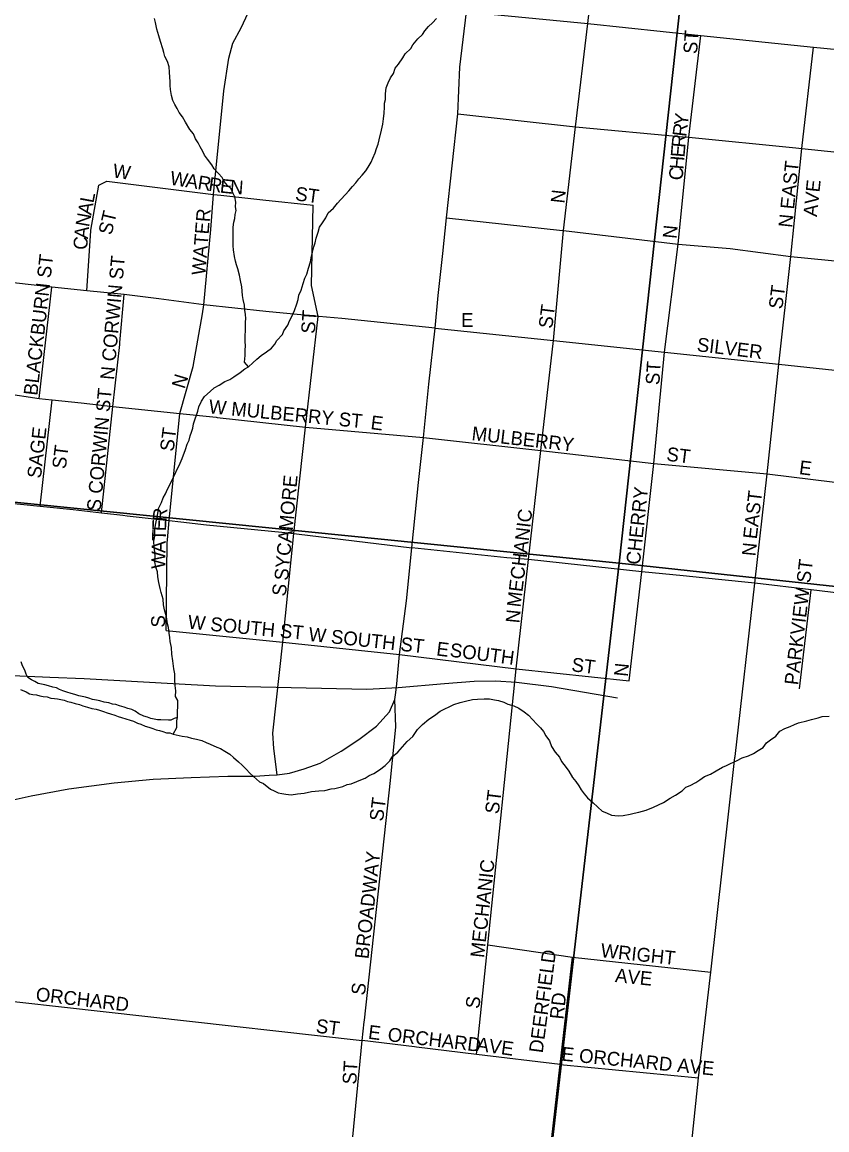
# Model space of a CAD drawing. Extents: x 0 to 1064, y 0 to 440.
# Drawn here: x 237.64 to 246.46, y 231.27 to 243.41 of the extents above; entities that cross this region are included whole.
import ezdxf

# ---------------------------------------------------------------- set-up
doc = ezdxf.new("R2010")
doc.units = 0
for name, color, linetype in [('GM_X_City_Street', 7, 'Continuous'), ('GM_X_City_Street_Text', 7, 'Continuous'), ('GM_X_Minor_River', 7, 'Continuous'), ('GM_X_Rail_Line', 7, 'Continuous'), ('GM_X_Section', 7, 'Continuous'), ('GM_X_State_Route', 7, 'Continuous'), ('GM_X_US_Route', 7, 'Continuous')]:
    doc.layers.add(name, color=color, linetype=linetype)

msp = doc.modelspace()

# ---------------------------------------------------------------- linework, layer by layer
at = {"layer": 'GM_X_City_Street'}
for points in [[(239.616, 240.215), (239.633, 240.314), (239.71, 241.138), (239.738, 241.522), (239.85, 242.659), (239.906, 243.016), (239.951, 243.18), (240.041, 243.347), (240.144, 243.567), (240.205, 243.929), (240.245, 244.321), (240.257, 244.468)], [(243.573, 241.126), (243.704, 242.261), (243.836, 243.394), (243.944, 244.332)], [(242.508, 243.524), (243.836, 243.394), (245.076, 243.262), (246.308, 243.135), (246.983, 243.069)], [(244.826, 240.978), (244.945, 242.15), (245.076, 243.262)], [(246.062, 240.843), (246.181, 242.026), (246.308, 243.135)], [(242.415, 242.405), (243.704, 242.261), (244.883, 242.155)], [(244.883, 242.155), (244.945, 242.15), (246.117, 242.033)], [(246.117, 242.033), (246.181, 242.026), (247.412, 241.896), (249.05, 241.78)], [(238.396, 241.13), (238.483, 241.622)], [(238.483, 241.622), (238.569, 241.669), (239.738, 241.522), (239.817, 241.514)], [(239.817, 241.514), (240.278, 241.464), (240.828, 241.406)], [(240.883, 240.186), (240.812, 240.523), (240.828, 241.406)], [(238.349, 240.466), (238.394, 241.122), (238.396, 241.13)], [(243.461, 239.92), (243.573, 241.126)], [(244.561, 238.573), (244.677, 239.793), (244.826, 240.978)], [(245.931, 239.661), (246.062, 240.843)], [(237.828, 239.286), (237.969, 240.505)], [(238.714, 239.899), (238.761, 240.424)], [(239.369, 239.123), (239.517, 239.637), (239.616, 240.215)], [(240.497, 236.614), (240.618, 237.807), (240.747, 238.973), (240.883, 240.186)], [(242.167, 240.056), (243.461, 239.92)], [(238.635, 239.2), (238.712, 239.879), (238.714, 239.899)], [(243.054, 236.324), (243.189, 237.52), (243.324, 238.716), (243.461, 239.92)], [(243.461, 239.92), (244.677, 239.793), (245.931, 239.661), (247.157, 239.532), (248.38, 239.404), (250.136, 239.209)], [(245.665, 237.261), (245.801, 238.461), (245.931, 239.661)], [(236.008, 239.478), (236.631, 239.432), (236.991, 239.401), (237.446, 239.344), (237.828, 239.286), (237.969, 239.271)], [(237.84, 238.105), (237.971, 239.27)], [(237.969, 239.271), (237.971, 239.27), (238.29, 239.237), (238.635, 239.2), (239.369, 239.123), (239.767, 239.08)], [(238.51, 238.033), (238.635, 239.2)], [(239.233, 237.737), (239.254, 237.95), (239.369, 239.123)], [(239.767, 239.08), (239.78, 239.078), (240.747, 238.973)], [(240.747, 238.973), (242.037, 238.857), (243.324, 238.716), (244.561, 238.573)], [(244.291, 236.192), (244.428, 237.387), (244.561, 238.573)], [(244.561, 238.573), (244.561, 238.573), (245.801, 238.461)], [(245.801, 238.461), (247.018, 238.311), (247.916, 238.234), (249.999, 238.014)], [(239.221, 236.743), (239.23, 237.706), (239.233, 237.737)], [(245.45, 235.364), (245.665, 237.261)], [(246.156, 236.104), (246.283, 237.188)], [(239.221, 236.743), (240.497, 236.614)], [(240.436, 235.161), (240.399, 235.449), (240.387, 235.617), (240.497, 236.614)], [(240.497, 236.614), (241.776, 236.482)], [(241.776, 236.482), (243.054, 236.324)], [(242.617, 232.099), (242.742, 233.3), (243.054, 236.324)], [(243.054, 236.324), (244.291, 236.192)], [(241.388, 232.456), (241.39, 232.475), (241.675, 235.099), (241.735, 235.689), (241.724, 235.986)], [(244.897, 230.625), (244.984, 231.208), (245.049, 231.841), (245.184, 232.999), (245.449, 235.352), (245.45, 235.364)], [(242.742, 233.3), (243.671, 233.165), (245.184, 232.999)], [(243.533, 231.988), (243.671, 233.165)], [(235.273, 232.951), (236.229, 232.824), (236.669, 232.775), (241.367, 232.249)], [(241.961, 232.178), (241.94, 232.18), (241.367, 232.249), (241.388, 232.456)], [(241.047, 229.089), (241.24, 230.932), (241.367, 232.249)], [(243.53, 231.959), (243.533, 231.988), (242.617, 232.099), (241.961, 232.178)], [(243.533, 231.988), (245.049, 231.841)], [(244.059, 225.541), (243.884, 225.652), (243.316, 226.071), (243.197, 226.195), (243.092, 226.339), (243.023, 226.463), (242.984, 226.639), (242.971, 226.824), (243.177, 228.842), (243.39, 230.705), (243.53, 231.959)]]:
    msp.add_lwpolyline(points, dxfattribs=at)
at = {"layer": 'GM_X_Minor_River'}
for points in [[(240.123, 239.634), (240.076, 239.684), (240.085, 239.756), (240.086, 239.811), (240.088, 239.866), (240.084, 239.908), (240.086, 239.981), (240.087, 240.023), (240.089, 240.078), (240.09, 240.121), (240.092, 240.163), (240.087, 240.206), (240.083, 240.254), (240.078, 240.309), (240.062, 240.37), (240.057, 240.413), (240.053, 240.462), (240.048, 240.511), (240.032, 240.578), (240.022, 240.639), (240.006, 240.706), (239.989, 240.749), (239.979, 240.792), (239.968, 240.841), (239.958, 240.914), (239.954, 240.957), (239.955, 241.012), (239.952, 241.091), (239.954, 241.163), (239.962, 241.218), (239.97, 241.26), (239.977, 241.302), (239.985, 241.345), (239.98, 241.387), (239.981, 241.436), (239.971, 241.497), (239.948, 241.54), (239.932, 241.583), (239.89, 241.621), (239.855, 241.665), (239.832, 241.708), (239.791, 241.752), (239.744, 241.802), (239.721, 241.845), (239.674, 241.907), (239.639, 241.951), (239.622, 241.994), (239.593, 242.043), (239.571, 242.086), (239.541, 242.13), (239.519, 242.185), (239.478, 242.235), (239.432, 242.315), (239.397, 242.371), (239.362, 242.421), (239.339, 242.464), (239.316, 242.507), (239.293, 242.55), (239.277, 242.606), (239.267, 242.673), (239.262, 242.715), (239.264, 242.758), (239.259, 242.807), (239.255, 242.861), (239.251, 242.922), (239.234, 242.977), (239.206, 243.033), (239.195, 243.076), (239.184, 243.119), (239.156, 243.199), (239.14, 243.26), (239.118, 243.333), (239.102, 243.407), (239.092, 243.45)], [(240.994, 241.32), (241.051, 241.373), (241.095, 241.426), (241.133, 241.467), (241.184, 241.52), (241.222, 241.562), (241.26, 241.609), (241.298, 241.65), (241.329, 241.692), (241.367, 241.733), (241.405, 241.781), (241.431, 241.822), (241.463, 241.876), (241.483, 241.918), (241.509, 241.978), (241.523, 242.026), (241.543, 242.074), (241.551, 242.122), (241.578, 242.225), (241.593, 242.291), (241.601, 242.352), (241.609, 242.412), (241.611, 242.479), (241.612, 242.521), (241.62, 242.564), (241.622, 242.624), (241.63, 242.691), (241.65, 242.745), (241.676, 242.799), (241.708, 242.846), (241.729, 242.907), (241.766, 242.948), (241.811, 243.019), (241.837, 243.061), (241.9, 243.12), (241.92, 243.162), (241.977, 243.227), (242.027, 243.274), (242.053, 243.316), (242.091, 243.363), (242.135, 243.404), (242.179, 243.451)], [(239.345, 235.789), (239.346, 235.977), (239.323, 236.02), (239.325, 236.081), (239.32, 236.142), (239.316, 236.202), (239.313, 236.269), (239.302, 236.324), (239.293, 236.41), (239.283, 236.483), (239.279, 236.556), (239.263, 236.623), (239.259, 236.666), (239.254, 236.715), (239.244, 236.776), (239.233, 236.818), (239.223, 236.892), (239.202, 236.971), (239.191, 237.026), (239.187, 237.087), (239.165, 237.161), (239.154, 237.204), (239.138, 237.271), (239.128, 237.332), (239.124, 237.387), (239.107, 237.436), (239.097, 237.497), (239.099, 237.551), (239.095, 237.606), (239.09, 237.655), (239.086, 237.722), (239.094, 237.776), (239.096, 237.843), (239.104, 237.898), (239.112, 237.952), (239.127, 238.024), (239.134, 238.079), (239.167, 238.145), (239.187, 238.199), (239.213, 238.24), (239.233, 238.294), (239.265, 238.348), (239.291, 238.408), (239.318, 238.462), (239.337, 238.504), (239.363, 238.552), (239.396, 238.63), (239.43, 238.726), (239.45, 238.786), (239.47, 238.828), (239.483, 238.876), (239.497, 238.918), (239.51, 238.96), (239.518, 239.008), (239.538, 239.063), (239.552, 239.105), (239.565, 239.147), (239.579, 239.195), (239.605, 239.255), (239.638, 239.308), (239.7, 239.361), (239.744, 239.402), (239.8, 239.431), (239.862, 239.472), (239.918, 239.494), (239.961, 239.523), (240.03, 239.57), (240.08, 239.611), (240.123, 239.634), (240.167, 239.675), (240.211, 239.716), (240.261, 239.757), (240.317, 239.798), (240.374, 239.839), (240.411, 239.88), (240.431, 239.922), (240.494, 239.987), (240.508, 240.029), (240.552, 240.088), (240.572, 240.136), (240.592, 240.178), (240.624, 240.25), (240.651, 240.322), (240.665, 240.37), (240.673, 240.418), (240.699, 240.472), (240.719, 240.545), (240.74, 240.605), (240.759, 240.647), (240.78, 240.713), (240.8, 240.785), (240.808, 240.827), (240.822, 240.888), (240.836, 240.948), (240.85, 240.99), (240.864, 241.044), (240.884, 241.11), (240.898, 241.165), (240.93, 241.212), (240.968, 241.266), (240.994, 241.32)], [(237.817, 236.164), (237.781, 236.183), (237.745, 236.202), (237.704, 236.228), (237.687, 236.265), (237.67, 236.308), (237.647, 236.357), (237.63, 236.4)], [(237.626, 236.097), (237.686, 236.07), (237.722, 236.051), (237.759, 236.044), (237.801, 236.037), (237.837, 236.029), (237.874, 236.022), (237.916, 236.015), (237.958, 236.001), (237.995, 236), (238.031, 235.993), (238.067, 235.986), (238.103, 235.979), (238.14, 235.965), (238.176, 235.958), (238.224, 235.945), (238.272, 235.931), (238.308, 235.918), (238.357, 235.904), (238.405, 235.89), (238.453, 235.883), (238.49, 235.87)], [(239.247, 235.761), (239.162, 235.764), (239.125, 235.765), (239.089, 235.772), (239.053, 235.779), (239.017, 235.793), (238.975, 235.806), (238.921, 235.832), (238.879, 235.858), (238.843, 235.877), (238.801, 235.89), (238.759, 235.904), (238.71, 235.917), (238.668, 235.931), (238.632, 235.938), (238.59, 235.952), (238.541, 235.959), (238.493, 235.973), (238.457, 235.98), (238.414, 235.987), (238.372, 236.001), (238.336, 236.014), (238.3, 236.021), (238.263, 236.028), (238.221, 236.042), (238.179, 236.055), (238.131, 236.069), (238.089, 236.082), (238.053, 236.096), (238.017, 236.115), (237.98, 236.122), (237.932, 236.136), (237.89, 236.149), (237.854, 236.156), (237.817, 236.164)], [(239.297, 235.608), (239.394, 235.587), (239.448, 235.579), (239.496, 235.565), (239.551, 235.551), (239.611, 235.537), (239.659, 235.518), (239.701, 235.498), (239.773, 235.466), (239.815, 235.452), (239.863, 235.42), (239.917, 235.388), (239.958, 235.351), (240.012, 235.306), (240.053, 235.269), (240.094, 235.225), (240.135, 235.181), (240.177, 235.143), (240.242, 235.087), (240.284, 235.067), (240.361, 235.004), (240.403, 234.985), (240.445, 234.965), (240.487, 234.958), (240.53, 234.95), (240.59, 234.942), (240.657, 234.952), (240.731, 234.962), (240.811, 234.978), (240.89, 234.988), (240.957, 234.992), (241.025, 235.008), (241.067, 235.013), (241.11, 235.024), (241.153, 235.034), (241.203, 235.057), (241.246, 235.062), (241.307, 235.09), (241.351, 235.107), (241.4, 235.124), (241.443, 235.153), (241.493, 235.176), (241.555, 235.216), (241.618, 235.263), (241.668, 235.316), (241.694, 235.358), (241.756, 235.411), (241.807, 235.47), (241.858, 235.529), (241.92, 235.582), (241.972, 235.659), (242.028, 235.712), (242.097, 235.771), (242.159, 235.811), (242.222, 235.858), (242.265, 235.881), (242.327, 235.909), (242.37, 235.932), (242.438, 235.954), (242.499, 235.971), (242.573, 235.987), (242.628, 235.991), (242.701, 235.995), (242.762, 235.993), (242.816, 235.985), (242.859, 235.978), (242.919, 235.958), (242.961, 235.938), (243.027, 235.918), (243.081, 235.892), (243.141, 235.854), (243.188, 235.816), (243.235, 235.766), (243.277, 235.722), (243.318, 235.678), (243.353, 235.635), (243.376, 235.591), (243.417, 235.536), (243.439, 235.474), (243.48, 235.412), (243.526, 235.356), (243.549, 235.307), (243.602, 235.244), (243.631, 235.201), (243.671, 235.133), (243.706, 235.089), (243.741, 235.04), (243.764, 234.996), (243.799, 234.953), (243.834, 234.909), (243.894, 234.859), (243.947, 234.809), (243.994, 234.765), (244.042, 234.745), (244.096, 234.719), (244.169, 234.711), (244.224, 234.715), (244.303, 234.731), (244.346, 234.742), (244.395, 234.752), (244.475, 234.774)], [(238.49, 235.87), (238.532, 235.856), (238.574, 235.843), (238.61, 235.829), (238.658, 235.816), (238.694, 235.803), (238.73, 235.789), (238.779, 235.776), (238.827, 235.762), (238.863, 235.749), (238.905, 235.729), (238.941, 235.716), (238.989, 235.696), (239.031, 235.683), (239.074, 235.669), (239.11, 235.656), (239.146, 235.649), (239.182, 235.636), (239.224, 235.622), (239.261, 235.621), (239.297, 235.608)], [(239.297, 235.608), (239.336, 235.68), (239.337, 235.716), (239.338, 235.752), (239.345, 235.789), (239.309, 235.778), (239.271, 235.76), (239.247, 235.761)], [(244.475, 234.774), (244.556, 234.808), (244.667, 234.859), (244.741, 234.906), (244.797, 234.94), (244.872, 234.987), (244.91, 235.028), (244.959, 235.045), (245.021, 235.079), (245.065, 235.108), (245.115, 235.143), (245.183, 235.171), (245.245, 235.206), (245.313, 235.246), (245.356, 235.263), (245.399, 235.286), (245.467, 235.314), (245.529, 235.349), (245.597, 235.371), (245.653, 235.394), (245.702, 235.429), (245.758, 235.463), (245.796, 235.511), (245.84, 235.546), (245.896, 235.587), (245.941, 235.64), (245.997, 235.669), (246.052, 235.691), (246.102, 235.714), (246.145, 235.731), (246.237, 235.752), (246.286, 235.769), (246.36, 235.785), (246.403, 235.802), (246.482, 235.806)]]:
    msp.add_lwpolyline(points, dxfattribs=at)
at = {"layer": 'GM_X_Rail_Line'}
for points in [[(241.76, 236.114), (241.419, 236.096), (239.759, 236.133), (239.295, 236.158), (238.321, 236.215), (237.945, 236.23), (237.538, 236.245), (236.999, 236.255), (236.475, 236.243), (235.809, 236.203), (235.583, 236.18), (234.959, 236.113), (234.263, 236.014), (233.689, 235.91), (233.145, 235.788), (232.661, 235.666), (232.119, 235.515), (231.56, 235.333), (231.026, 235.144)], [(244.162, 236.003), (243.439, 236.128), (243.056, 236.173), (242.825, 236.188), (242.594, 236.185), (242.269, 236.158), (241.76, 236.114)]]:
    msp.add_lwpolyline(points, dxfattribs=at)
at = {"layer": 'GM_X_Section'}
for points in [[(229.691, 255.797), (245.391, 254.213), (246.002, 254.147), (244.181, 237.481), (227.888, 239.125)], [(246.002, 254.147), (261.545, 252.577), (259.813, 235.795), (244.181, 237.481)], [(244.181, 237.481), (242.474, 222.679), (226.227, 224.201), (227.888, 239.125)], [(259.813, 235.795), (258.349, 221.043), (242.474, 222.679), (244.181, 237.481)]]:
    msp.add_lwpolyline(points, close=True, dxfattribs=at)
at = {"layer": 'GM_X_State_Route'}
for points in [[(242.291, 241.265), (242.415, 242.405), (242.436, 242.918), (242.508, 243.524), (242.566, 243.929), (242.591, 244.108)], [(240.893, 240.185), (240.883, 240.186), (240.311, 240.241), (239.633, 240.314), (239.138, 240.379), (238.761, 240.424), (238.349, 240.466), (237.969, 240.505), (237.548, 240.552), (237.167, 240.589), (236.764, 240.624), (236.118, 240.674)], [(242.167, 240.056), (241.143, 240.161), (240.893, 240.185)], [(233.684, 238.7), (233.704, 238.692), (233.861, 238.633), (234.085, 238.555), (234.203, 238.519), (234.324, 238.486), (234.455, 238.455), (234.622, 238.424), (234.759, 238.4), (235.006, 238.372), (235.31, 238.349), (235.892, 238.296), (236.412, 238.239), (236.817, 238.203), (237.314, 238.157), (237.626, 238.127), (237.84, 238.105), (238.202, 238.069), (238.51, 238.033), (238.745, 238.007)], [(238.745, 238.007), (238.793, 238.001), (239.254, 237.95), (239.379, 237.936)], [(239.379, 237.936), (239.66, 237.902), (240.488, 237.82)], [(240.488, 237.82), (240.618, 237.807), (240.646, 237.803)], [(240.646, 237.803), (241.912, 237.651)], [(246.617, 237.148), (246.283, 237.188), (245.665, 237.261), (245.269, 237.301), (244.883, 237.344), (244.428, 237.387), (243.756, 237.46), (243.189, 237.52), (242.951, 237.54), (241.912, 237.651)]]:
    msp.add_lwpolyline(points, dxfattribs=at)
at = {"layer": 'GM_X_US_Route'}
for points in [[(242.167, 240.056), (242.2, 240.416), (242.25, 240.876), (242.291, 241.265)], [(242.291, 241.265), (243.562, 241.127)], [(243.562, 241.127), (243.573, 241.126), (244.826, 240.978), (245.398, 240.93), (246.062, 240.843), (247.288, 240.722), (247.605, 240.687), (247.783, 240.684), (247.846, 240.714)], [(241.912, 237.651), (241.983, 238.365), (242.037, 238.857), (242.095, 239.444), (242.167, 240.056)], [(241.735, 236.066), (241.747, 236.16), (241.776, 236.482), (241.851, 237.067), (241.912, 237.651)], [(240.349, 235.157), (240.436, 235.161), (240.571, 235.181), (240.73, 235.226), (240.906, 235.289), (241.137, 235.42), (241.328, 235.55), (241.524, 235.696), (241.666, 235.851), (241.724, 235.986), (241.735, 236.066)], [(235.35, 234.273), (235.412, 234.293), (236.029, 234.476), (236.427, 234.593), (236.807, 234.706), (237.277, 234.829), (237.74, 234.931), (238.152, 235.007), (238.649, 235.076), (239.078, 235.114), (239.492, 235.134), (239.894, 235.149), (240.194, 235.149), (240.349, 235.157)]]:
    msp.add_lwpolyline(points, dxfattribs=at)

# ---------------------------------------------------------------- texts
at = {"layer": 'GM_X_City_Street_Text'}
for s, height, rotation, p in [('ST', 0.1515, 86.1879, (245.034, 243.058)), ('Y', 0.152, 82.4386, (244.93, 242.267)), ('R', 0.152, 82.9653, (244.915, 242.149)), ('R', 0.152, 84.7968, (244.905, 242.03)), ('E', 0.152, 85.2142, (244.896, 241.924)), ('H', 0.152, 85.2073, (244.885, 241.792)), ('W', 0.152, 351.2589, (238.627, 241.711)), ('C', 0.152, 85.2101, (244.875, 241.672)), ('N EAST', 0.1515, 84.0519, (246.075, 241.153)), ('W', 0.152, 350.7809, (239.254, 241.631)), ('A', 0.152, 350.7861, (239.425, 241.603)), ('R', 0.152, 350.8052, (239.557, 241.582)), ('R', 0.152, 351.1093, (239.676, 241.563)), ('E', 0.152, 354.1092, (239.803, 241.543)), ('N', 0.152, 355.6798, (239.914, 241.532)), ('AVE', 0.1515, 84.0895, (246.347, 241.272)), ('ST', 0.1515, 352.4092, (240.627, 241.458)), ('N', 0.152, 83.6651, (243.581, 241.419)), ('L', 0.152, 79.3652, (238.423, 241.421)), ('N', 0.152, 79.916, (238.375, 241.159)), ('A', 0.152, 79.3844, (238.399, 241.29)), ('ST', 0.1515, 76.7681, (238.622, 241.07)), ('WATER', 0.1515, 85.3357, (239.648, 240.632)), ('A', 0.152, 84.1763, (238.362, 241.03)), ('N', 0.152, 84.2721, (244.808, 241.032)), ('C', 0.152, 86.257, (238.354, 240.911)), ('BLACKBURN ST', 0.15152, 83.4796, (237.808, 239.313)), ('N CORWIN ST', 0.15152, 84.9197, (238.648, 239.486)), ('ST', 0.1515, 82.8783, (245.968, 240.26)), ('ST', 0.1515, 86.1879, (240.848, 239.992)), ('E', 0.152, 0, (242.45, 240.071)), ('ST', 0.1515, 82.8783, (243.448, 240.047)), ('SILVER', 0.1515, 353.0189, (245.026, 239.805)), ('ST', 0.1515, 86.4118, (244.621, 239.431)), ('N', 0.152, 73.2927, (239.422, 239.384)), ('S CORWIN ST', 0.15152, 84.744, (238.501, 238.046)), ('W MULBERRY ST', 0.15152, 354.4415, (239.681, 239.125)), ('E', 0.152, 352.8783, (241.453, 238.951)), ('SAGE', 0.1515, 83.6571, (237.848, 238.406)), ('ST', 0.1515, 82.8783, (239.301, 238.7)), ('MULBERRY', 0.1515, 353.4424, (242.56, 238.831)), ('ST', 0.1515, 82.8666, (238.12, 238.508)), ('ST', 0.1515, 352.8649, (244.693, 238.605)), ('E', 0.152, 352.8783, (246.146, 238.458)), ('SYCAMORE', 0.1515, 84.8056, (240.555, 237.286)), ('CHERRY', 0.1515, 83.9456, (244.408, 237.459)), ('EAST', 0.1515, 83.4775, (245.688, 237.74)), ('R', 0.152, 85.2101, (239.222, 237.935)), ('MECHANIC', 0.1515, 83.0663, (243.101, 236.993)), ('E', 0.152, 87.978, (239.218, 237.83)), ('T', 0.152, 88.5242, (239.216, 237.724)), ('A', 0.152, 88.5357, (239.212, 237.59)), ('N', 0.152, 84.2916, (245.675, 237.553)), ('W', 0.152, 88.5372, (239.208, 237.417)), ('PARKVIEW ST', 0.15152, 83.2559, (246.141, 236.14)), ('S', 0.152, 82.8783, (240.528, 237.113)), ('N', 0.152, 84.2916, (243.088, 236.819)), ('S', 0.152, 90, (239.208, 236.776)), ('W SOUTH ST', 0.1515, 354.4949, (239.452, 236.765)), ('W SOUTH ST', 0.1515, 353.8122, (240.773, 236.631)), ('E', 0.152, 352.8514, (242.173, 236.471)), ('SOUTH', 0.1515, 352.5729, (242.32, 236.458)), ('ST', 0.1515, 352.8649, (243.653, 236.298)), ('N', 0.152, 84.2937, (244.275, 236.233)), ('ST', 0.1515, 82.8649, (242.861, 234.727)), ('ST', 0.1515, 82.88, (241.595, 234.647)), ('BROADWAY', 0.1515, 83.7299, (241.435, 233.139)), ('MECHANIC', 0.1515, 83.812, (242.701, 233.152)), ('WRIGHT', 0.1515, 353.8839, (243.973, 233.165)), ('DEERFIELD', 0.1515, 82.5026, (243.343, 232.108)), ('AVE', 0.1515, 354.0895, (244.132, 232.892)), ('ORCHARD', 0.1515, 353.4164, (237.786, 232.685)), ('S', 0.152, 82.8783, (241.395, 232.74)), ('S', 0.152, 82.8783, (242.648, 232.593)), ('RD', 0.1515, 83.9946, (243.571, 232.477)), ('ST', 0.1515, 352.88, (240.853, 232.338)), ('E', 0.152, 352.8783, (241.426, 232.271)), ('ORCHARD', 0.1515, 353.2883, (241.64, 232.245)), ('AVE', 0.1515, 352.1444, (242.613, 232.138)), ('E ORCHARD AVE', 0.15152, 354.3899, (243.546, 232.031)), ('ST', 0.1515, 86.4254, (241.301, 231.765))]:
    msp.add_text(s, height=height, rotation=rotation, dxfattribs=at).set_placement(p)

doc.saveas('drawing.dxf')
